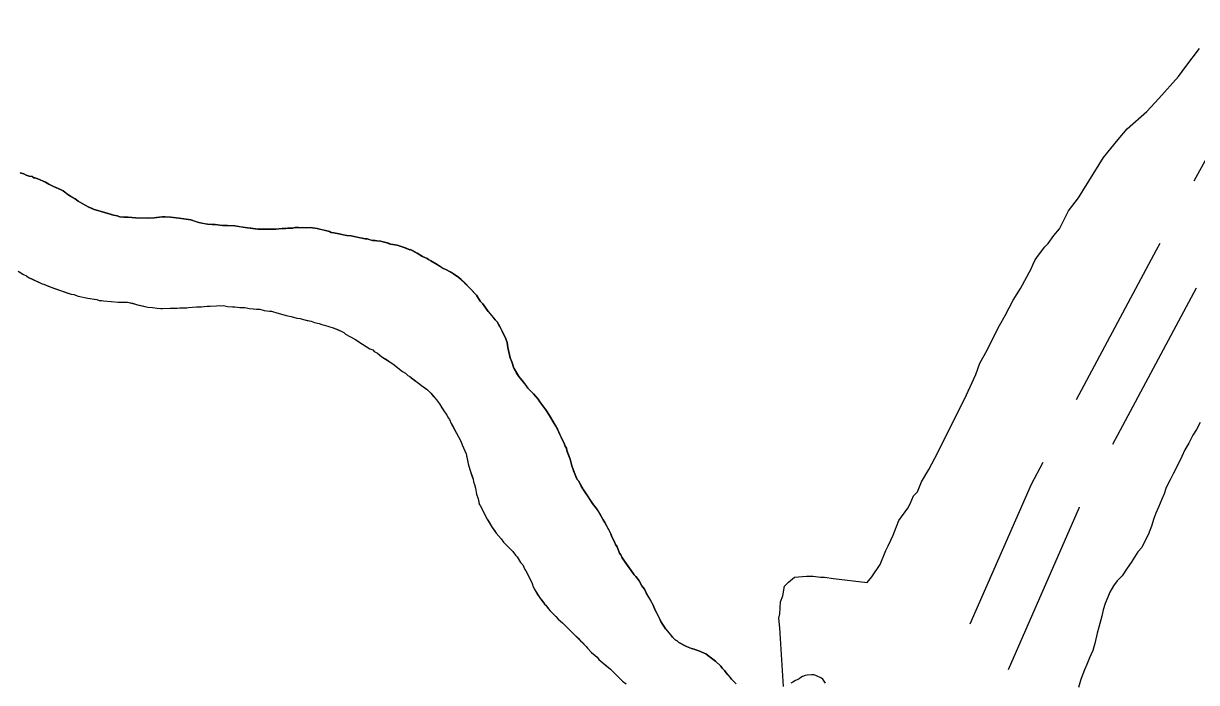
# Model space of a CAD drawing. Extents: x 3172231 to 3210228, y 940198 to 965780.
# Drawn here: x 3177784 to 3178446, y 959812 to 960183 of the extents above; entities that cross this region are included whole.
import ezdxf

# ---------------------------------------------------------------- set-up
doc = ezdxf.new("R2010")
doc.units = 0
for name, color, linetype in [('V-ROAD-CNTR', 7, 'Continuous'), ('V-SITE-VEGE', 7, 'Continuous'), ('V-TOPO-SHOR', 7, 'Continuous')]:
    doc.layers.add(name, color=color, linetype=linetype)

msp = doc.modelspace()

# ---------------------------------------------------------------- linework, layer by layer
at = {"layer": 'V-ROAD-CNTR'}
msp.add_line((3178445.701, 960034.171), (3178398.581, 959945.968), dxfattribs=at)
for points in [[(3178489.959, 960183.422), (3178475.714, 960151.591), (3178444.429, 960094.473)], [(3178425.214, 960059.391), (3178423.093, 960055.52), (3178378.053, 959971.21)], [(3178359.206, 959935.929), (3178352.599, 959923.562), (3178318.118, 959844.8)], [(3178379.733, 959910.687), (3178379.611, 959910.458), (3178339.611, 959819.09)]]:
    msp.add_lwpolyline(points, dxfattribs=at)
at = {"layer": 'V-SITE-VEGE'}
for p, q in [((3177781.505, 960043.808), (3177784.417, 960041.899)), ((3177784.417, 960041.899), (3177786.08, 960041.049)), ((3177786.08, 960041.049), (3177787.329, 960040.202)), ((3177787.329, 960040.202), (3177795.034, 960036.577)), ((3177795.034, 960036.577), (3177795.87, 960036.36)), ((3177795.87, 960036.36), (3177799.411, 960034.865)), ((3177799.411, 960034.865), (3177805.874, 960032.714)), ((3177805.874, 960032.714), (3177811.295, 960030.785)), ((3177811.295, 960030.785), (3177812.757, 960030.562)), ((3177812.757, 960030.562), (3177815.26, 960029.704)), ((3177815.26, 960029.704), (3177820.687, 960028.608)), ((3177820.687, 960028.608), (3177825.699, 960027.727)), ((3177825.699, 960027.727), (3177827.159, 960027.295)), ((3177827.159, 960027.295), (3177828.414, 960027.285)), ((3177828.414, 960027.285), (3177829.459, 960027.066)), ((3177829.459, 960027.066), (3177833.846, 960026.609)), ((3177833.846, 960026.609), (3177837.817, 960026.363)), ((3177837.817, 960026.363), (3177843.045, 960026.316)), ((3177843.045, 960026.316), (3177847.637, 960025.231)), ((3177847.637, 960025.231), (3177848.677, 960024.803)), ((3177848.677, 960024.803), (3177854.522, 960023.494)), ((3177854.522, 960023.494), (3177857.24, 960023.261)), ((3177857.24, 960023.261), (3177859.745, 960022.818)), ((3177859.745, 960022.818), (3177862.882, 960022.792)), ((3177862.882, 960022.792), (3177867.066, 960022.964)), ((3177867.066, 960022.964), (3177871.039, 960022.929)), ((3177871.039, 960022.929), (3177872.504, 960023.123)), ((3177872.504, 960023.123), (3177876.479, 960023.086)), ((3177876.479, 960023.086), (3177877.527, 960023.289)), ((3177877.527, 960023.289), (3177881.922, 960023.666)), ((3177881.922, 960023.666), (3177884.849, 960023.641)), ((3177884.849, 960023.641), (3177887.991, 960024.031)), ((3177887.991, 960024.031), (3177889.664, 960024.016)), ((3177889.664, 960024.016), (3177893.221, 960024.194)), ((3177893.221, 960024.194), (3177894.686, 960024.389)), ((3177894.686, 960024.389), (3177896.148, 960024.168)), ((3177896.148, 960024.168), (3177897.199, 960024.366)), ((3177897.199, 960024.366), (3177899.494, 960023.928)), ((3177899.494, 960023.928), (3177902.21, 960023.695)), ((3177902.21, 960023.695), (3177903.672, 960023.682)), ((3177903.672, 960023.682), (3177906.388, 960023.236)), ((3177906.388, 960023.236), (3177909.317, 960023.213)), ((3177909.317, 960023.213), (3177911.821, 960022.771)), ((3177911.821, 960022.771), (3177915.79, 960022.318)), ((3177915.79, 960022.318), (3177917.672, 960022.3)), ((3177917.672, 960022.3), (3177920.177, 960021.653)), ((3177920.177, 960021.653), (3177923.102, 960021.206)), ((3177923.102, 960021.206), (3177924.355, 960021.196)), ((3177924.355, 960021.196), (3177925.397, 960020.768)), ((3177925.397, 960020.768), (3177926.651, 960020.549)), ((3177926.651, 960020.549), (3177932.492, 960018.823)), ((3177932.492, 960018.823), (3177935.414, 960018.169)), ((3177935.414, 960018.169), (3177938.544, 960017.305)), ((3177938.544, 960017.305), (3177940.424, 960017.078)), ((3177940.424, 960017.078), (3177942.3, 960016.435)), ((3177942.3, 960016.435), (3177946.684, 960015.558)), ((3177946.684, 960015.558), (3177948.56, 960014.915)), ((3177948.56, 960014.915), (3177951.063, 960014.264)), ((3177951.063, 960014.264), (3177952.732, 960013.623)), ((3177952.732, 960013.623), (3177954.194, 960013.399)), ((3177954.194, 960013.399), (3177958.991, 960011.892)), ((3177958.991, 960011.892), (3177963.574, 960009.969)), ((3177963.574, 960009.969), (3177965.03, 960009.119)), ((3177965.03, 960009.119), (3177966.069, 960008.273)), ((3177966.069, 960008.273), (3177971.273, 960005.508)), ((3177971.273, 960005.508), (3177975.639, 960002.543)), ((3177975.639, 960002.543), (3177979.798, 959999.993)), ((3177979.798, 959999.993), (3177981.466, 959999.352)), ((3177981.466, 959999.352), (3177982.084, 959998.508)), ((3177982.084, 959998.508), (3177983.958, 959997.448)), ((3177983.958, 959997.448), (3177986.448, 959995.543)), ((3177986.448, 959995.543), (3177992.689, 959991.512)), ((3177992.689, 959991.512), (3177998.089, 959987.281)), ((3177998.089, 959987.281), (3177999.752, 959986.22)), ((3177999.752, 959986.22), (3178001.204, 959984.953)), ((3178001.204, 959984.953), (3178002.245, 959984.316)), ((3178002.245, 959984.316), (3178008.892, 959979.237)), ((3178008.892, 959979.237), (3178012.218, 959976.906)), ((3178012.218, 959976.906), (3178014.082, 959975.008)), ((3178014.082, 959975.008), (3178016.361, 959972.269)), ((3178016.361, 959972.269), (3178017.396, 959971.215)), ((3178017.396, 959971.215), (3178019.048, 959968.898)), ((3178019.048, 959968.898), (3178021.109, 959965.536)), ((3178021.109, 959965.536), (3178023.173, 959962.586)), ((3178023.173, 959962.586), (3178023.992, 959960.905)), ((3178023.992, 959960.905), (3178024.615, 959960.063)), ((3178024.615, 959960.063), (3178025.643, 959957.964)), ((3178025.643, 959957.964), (3178029.757, 959950.399)), ((3178029.757, 959950.399), (3178030.988, 959947.878)), ((3178030.988, 959947.878), (3178031.805, 959945.779)), ((3178031.805, 959945.779), (3178032.629, 959944.097)), ((3178032.629, 959944.097), (3178034.062, 959940.738)), ((3178034.062, 959940.738), (3178035.264, 959935.082)), ((3178035.264, 959935.082), (3178036.075, 959931.936)), ((3178036.075, 959931.936), (3178037.908, 959926.482)), ((3178037.908, 959926.482), (3178038.105, 959925.016)), ((3178038.105, 959925.016), (3178038.719, 959923.545)), ((3178038.719, 959923.545), (3178039.328, 959921.45)), ((3178039.328, 959921.45), (3178039.926, 959918.098)), ((3178039.926, 959918.098), (3178040.737, 959915.372)), ((3178040.737, 959915.372), (3178041.339, 959912.439)), ((3178041.339, 959912.439), (3178041.957, 959911.597)), ((3178041.957, 959911.597), (3178045.865, 959904.032)), ((3178045.865, 959904.032), (3178048.748, 959899.197)), ((3178048.748, 959899.197), (3178051.022, 959896.039)), ((3178051.022, 959896.039), (3178053.711, 959892.879)), ((3178053.711, 959892.879), (3178055.159, 959890.984)), ((3178055.159, 959890.984), (3178060.34, 959885.709)), ((3178060.34, 959885.709), (3178061.784, 959883.603)), ((3178061.784, 959883.603), (3178062.822, 959882.757)), ((3178062.822, 959882.757), (3178064.678, 959879.604)), ((3178064.678, 959879.604), (3178065.919, 959878.129)), ((3178065.919, 959878.129), (3178067.152, 959875.608)), ((3178067.152, 959875.608), (3178067.772, 959874.764)), ((3178067.772, 959874.764), (3178071.262, 959867.623)), ((3178071.262, 959867.623), (3178071.872, 959865.737)), ((3178071.872, 959865.737), (3178072.694, 959864.053)), ((3178072.694, 959864.053), (3178075.585, 959859.638)), ((3178075.585, 959859.638), (3178078.27, 959856.058)), ((3178078.27, 959856.058), (3178078.891, 959855.425)), ((3178078.891, 959855.425), (3178081.164, 959852.476)), ((3178081.164, 959852.476), (3178083.653, 959849.944)), ((3178083.653, 959849.944), (3178084.691, 959849.099)), ((3178084.691, 959849.099), (3178085.93, 959847.622)), ((3178085.93, 959847.622), (3178088.422, 959845.511)), ((3178088.422, 959845.511), (3178092.154, 959841.711)), ((3178092.154, 959841.711), (3178094.642, 959839.389)), ((3178094.642, 959839.389), (3178101.689, 959832.215)), ((3178101.689, 959832.215), (3178102.517, 959831.164)), ((3178102.517, 959831.164), (3178104.796, 959828.842)), ((3178104.796, 959828.842), (3178106.873, 959827.148)), ((3178106.873, 959827.148), (3178107.907, 959826.095)), ((3178107.907, 959826.095), (3178108.943, 959824.83)), ((3178108.943, 959824.83), (3178115.376, 959819.333)), ((3178115.376, 959819.333), (3178117.866, 959817.011)), ((3178117.866, 959817.011), (3178122.218, 959812.581)), ((3178122.218, 959812.581), (3178124.295, 959811.098))]:
    msp.add_line(p, q, dxfattribs=at)
for points in [[(3178236.147, 959871.334), (3178241.217, 959870.429), (3178260.121, 959868.186), (3178262.875, 959871.424), (3178267.463, 959878.35), (3178270.662, 959886.196), (3178272.036, 959888.965), (3178273.408, 959892.197), (3178274.78, 959894.966), (3178277.979, 959903.272), (3178283.025, 959910.203), (3178284.402, 959912.511), (3178286.228, 959917.125), (3178288.526, 959919.437), (3178290.812, 959924.977), (3178294.937, 959931.901), (3178299.975, 959941.597), (3178309.131, 959960.061), (3178315.085, 959971.604), (3178321.491, 959985.45), (3178323.774, 959991.91), (3178327.897, 959999.299), (3178330.185, 960004.376), (3178334.766, 960013.148), (3178337.971, 960018.687), (3178342.553, 960027.459), (3178346.679, 960033.924), (3178352.633, 960045.008), (3178353.546, 960047.312), (3178354.92, 960050.083), (3178356.755, 960052.854), (3178360.427, 960057.474), (3178362.265, 960059.324), (3178365.476, 960063.944), (3178368.691, 960067.639), (3178373.725, 960077.797), (3178379.23, 960085.19), (3178393.443, 960107.818), (3178401.705, 960117.985), (3178406.755, 960123.993), (3178417.784, 960133.707), (3178424.673, 960141.105), (3178435.691, 960153.585), (3178439.822, 960159.131), (3178447.623, 960169.293)], [(3177782.629, 960099.219), (3177784.712, 960098.576), (3177785.963, 960097.937), (3177787.631, 960097.294), (3177789.302, 960097.07), (3177790.342, 960096.434), (3177790.76, 960096.429), (3177792.429, 960095.786), (3177796.804, 960093.865), (3177798.675, 960092.802), (3177801.385, 960091.524), (3177805.757, 960089.603), (3177806.798, 960088.967), (3177809.915, 960086.638), (3177813.659, 960084.512), (3177815.322, 960083.242), (3177819.274, 960080.908), (3177821.357, 960079.843), (3177824.271, 960078.561), (3177826.358, 960077.916), (3177828.236, 960077.479), (3177835.12, 960075.327), (3177837.206, 960074.891), (3177838.667, 960074.458), (3177840.965, 960074.229), (3177843.473, 960074.207), (3177847.653, 960073.752), (3177855.182, 960073.682), (3177858.11, 960073.867), (3177862.718, 960074.452), (3177864.392, 960074.438), (3177867.318, 960074.202), (3177872.123, 960073.74), (3177878.805, 960072.636), (3177883.393, 960071.13), (3177888.196, 960070.25), (3177890.911, 960070.016), (3177892.584, 960070.002), (3177896.555, 960069.547), (3177899.482, 960069.523), (3177903.662, 960069.275), (3177910.767, 960068.165), (3177916.614, 960067.485), (3177926.653, 960067.397), (3177930.21, 960067.782), (3177932.303, 960067.764), (3177933.559, 960067.96), (3177936.07, 960067.94), (3177937.536, 960068.343), (3177939.418, 960068.325), (3177940.671, 960068.108), (3177941.929, 960068.304), (3177944.02, 960068.286), (3177946.113, 960068.476), (3177950.08, 960067.813), (3177954.672, 960066.725), (3177956.965, 960066.078), (3177958.008, 960065.65), (3177959.47, 960065.429), (3177966.775, 960063.899), (3177969.284, 960063.668), (3177977.007, 960061.925), (3177978.262, 960061.917), (3177981.183, 960061.048), (3177982.645, 960061.038), (3177983.69, 960060.821), (3177985.779, 960060.591), (3177988.701, 960059.938), (3177991.413, 960059.078), (3177995.171, 960058.417), (3177996.213, 960057.988), (3177998.507, 960057.341), (3178002.259, 960055.842), (3178002.47, 960056.049), (3178006.425, 960053.921), (3178009.335, 960052.012), (3178012.044, 960050.945), (3178012.876, 960050.311), (3178014.125, 960049.672), (3178017.662, 960047.548), (3178021.195, 960045.213), (3178022.864, 960044.574), (3178026.816, 960042.237), (3178029.934, 960040.118), (3178032.84, 960037.582), (3178039.885, 960030.199), (3178040.503, 960029.357), (3178041.947, 960026.834), (3178043.395, 960025.358), (3178046.494, 960020.938), (3178050.426, 960016.301)], [(3178050.426, 960016.301), (3178051.462, 960015.247), (3178053.111, 960012.513), (3178056.396, 960005.582), (3178057.213, 960003.483), (3178057.606, 960000.761), (3178058.808, 959994.894), (3178059.832, 959992.584), (3178060.846, 959989.02), (3178063.734, 959984.394), (3178066.425, 959981.231), (3178068.905, 959977.863), (3178072.014, 959974.698), (3178074.703, 959971.536), (3178075.526, 959970.066), (3178079.045, 959965.642), (3178081.107, 959962.486), (3178085.637, 959954.708), (3178086.866, 959951.769), (3178089.534, 959946.307), (3178089.942, 959945.049), (3178090.56, 959943.997), (3178090.757, 959942.739), (3178092.594, 959937.703), (3178093.608, 959933.931), (3178094.22, 959932.46), (3178095.24, 959929.524), (3178096.678, 959926.374), (3178097.296, 959925.532), (3178100.18, 959920.488), (3178101.007, 959919.433), (3178105.339, 959912.701), (3178107.407, 959910.174), (3178109.676, 959906.598), (3178110.293, 959905.339), (3178111.321, 959903.655), (3178112.142, 959901.976), (3178115.642, 959895.668), (3178116.255, 959893.991), (3178117.694, 959891.259), (3178118.307, 959889.579), (3178119.132, 959888.318), (3178120.564, 959884.752), (3178121.184, 959883.906), (3178121.799, 959882.438), (3178123.244, 959880.335), (3178127.17, 959875.069), (3178128.821, 959872.544), (3178129.651, 959871.7), (3178130.478, 959870.648), (3178131.508, 959869.175), (3178133.159, 959866.439), (3178134.605, 959864.547), (3178135.633, 959862.443), (3178139.545, 959855.509), (3178140.564, 959852.57), (3178141.388, 959851.308), (3178143.854, 959846.268), (3178144.677, 959844.796), (3178145.916, 959843.112), (3178146.534, 959842.062), (3178150.466, 959837.427), (3178151.916, 959835.946), (3178152.957, 959835.311), (3178153.995, 959834.466), (3178157.95, 959832.338), (3178161.075, 959831.056), (3178162.535, 959830.624), (3178163.578, 959830.196), (3178165.247, 959829.763), (3178169.206, 959828.053), (3178170.867, 959826.786), (3178174.604, 959823.822), (3178177.717, 959821.076), (3178178.336, 959820.025), (3178179.786, 959818.551), (3178180.613, 959817.285), (3178181.647, 959816.23), (3178183.716, 959813.703), (3178186.202, 959811.172)], [(3178212.959, 959809.677), (3178210.893, 959842.676), (3178210.414, 959848.206), (3178210.866, 959850.512), (3178211.304, 959857.426), (3178212.677, 959860.658), (3178213.58, 959866.189), (3178215.878, 959868.501), (3178219.095, 959871.278), (3178226.005, 959871.762), (3178229.691, 959871.774), (3178233.843, 959871.328), (3178236.147, 959871.334)]]:
    msp.add_lwpolyline(points, dxfattribs=at)
at = {"layer": 'V-TOPO-SHOR'}
for points in [[(3177796.804, 960093.865), (3177792.429, 960095.786), (3177790.76, 960096.429), (3177790.342, 960096.434), (3177789.302, 960097.07), (3177787.631, 960097.294), (3177785.963, 960097.937), (3177784.714, 960098.576), (3177782.629, 960099.221)], [(3178019.947, 960046.065), (3178017.662, 960047.548), (3178014.125, 960049.672), (3178012.876, 960050.311), (3178012.044, 960050.945), (3178009.335, 960052.014), (3178006.425, 960053.923), (3178003.719, 960055.412), (3178002.47, 960056.049), (3178002.259, 960055.842), (3178000.174, 960056.698), (3177998.507, 960057.341), (3177996.213, 960057.988), (3177995.171, 960058.417), (3177992.875, 960058.855), (3177991.413, 960059.078), (3177990.161, 960059.506), (3177988.701, 960059.938), (3177985.779, 960060.591), (3177983.69, 960060.821), (3177982.645, 960061.038), (3177981.183, 960061.05), (3177979.723, 960061.482), (3177978.262, 960061.914), (3177977.007, 960061.925), (3177975.338, 960062.359), (3177973.251, 960062.795), (3177969.284, 960063.668), (3177966.775, 960063.899), (3177964.688, 960064.335), (3177962.393, 960064.776), (3177959.47, 960065.429), (3177958.008, 960065.65), (3177956.965, 960066.078), (3177954.672, 960066.725), (3177952.794, 960067.161), (3177950.08, 960067.813), (3177946.113, 960068.476), (3177944.02, 960068.286), (3177941.929, 960068.304), (3177940.671, 960068.108), (3177939.418, 960068.327), (3177937.536, 960068.343), (3177936.07, 960067.94), (3177933.559, 960067.96), (3177932.303, 960067.764), (3177930.21, 960067.782), (3177926.653, 960067.397), (3177923.515, 960067.424), (3177922.471, 960067.434), (3177921.424, 960067.442), (3177919.751, 960067.458), (3177916.614, 960067.485), (3177912.645, 960067.94), (3177910.764, 960068.165), (3177908.049, 960068.607), (3177906.587, 960068.831), (3177903.662, 960069.275), (3177899.482, 960069.523), (3177896.555, 960069.547), (3177895.093, 960069.771), (3177892.584, 960070.002), (3177890.911, 960070.016), (3177888.196, 960070.25), (3177885.691, 960070.69), (3177883.393, 960071.13), (3177881.933, 960071.561), (3177878.805, 960072.636), (3177872.123, 960073.74), (3177867.316, 960074.202), (3177864.392, 960074.438), (3177862.718, 960074.452), (3177859.368, 960074.063), (3177858.11, 960073.867), (3177855.182, 960073.682), (3177853.509, 960073.699), (3177850.582, 960073.723), (3177847.653, 960073.752), (3177843.473, 960074.207), (3177840.965, 960074.229), (3177838.667, 960074.458), (3177837.206, 960074.891), (3177835.12, 960075.327), (3177831.572, 960076.404), (3177828.236, 960077.479), (3177826.358, 960077.916), (3177824.271, 960078.561), (3177822.813, 960079.202), (3177821.357, 960079.843), (3177819.274, 960080.908), (3177815.322, 960083.242), (3177813.659, 960084.512), (3177810.953, 960086.001), (3177809.915, 960086.638), (3177809.083, 960087.273), (3177806.798, 960088.967), (3177805.757, 960089.603), (3177803.257, 960090.67), (3177801.383, 960091.524), (3177798.675, 960092.802), (3177796.804, 960093.865)], [(3178143.854, 959846.268), (3178143.237, 959847.528), (3178142.621, 959848.787), (3178141.388, 959851.308), (3178140.562, 959852.57), (3178140.155, 959853.621), (3178139.545, 959855.509), (3178138.719, 959856.979), (3178138.103, 959858.032), (3178135.633, 959862.445), (3178134.605, 959864.547), (3178133.159, 959866.441), (3178131.508, 959869.175), (3178130.478, 959870.648), (3178129.651, 959871.7), (3178128.821, 959872.544), (3178127.17, 959875.069), (3178125.102, 959877.807), (3178123.244, 959880.335), (3178122.417, 959881.596), (3178121.799, 959882.438), (3178121.184, 959883.906), (3178120.564, 959884.75), (3178119.132, 959888.318), (3178118.307, 959889.579), (3178117.694, 959891.259), (3178116.255, 959893.991), (3178115.642, 959895.668), (3178114.409, 959897.98), (3178112.144, 959901.976), (3178111.321, 959903.655), (3178110.293, 959905.339), (3178109.676, 959906.598), (3178108.026, 959909.123), (3178107.407, 959910.174), (3178105.339, 959912.701), (3178103.07, 959916.277), (3178101.007, 959919.433), (3178100.18, 959920.488), (3178098.943, 959922.589), (3178098.12, 959924.06), (3178097.296, 959925.532), (3178096.678, 959926.374), (3178095.855, 959928.053), (3178095.24, 959929.524), (3178094.833, 959930.572), (3178094.222, 959932.46), (3178093.608, 959933.931), (3178092.594, 959937.703), (3178091.165, 959941.482), (3178090.757, 959942.739), (3178090.56, 959943.997), (3178089.942, 959945.047), (3178089.534, 959946.307), (3178087.687, 959950.088), (3178086.866, 959951.769), (3178085.637, 959954.708), (3178084.607, 959956.389), (3178083.165, 959958.912), (3178081.107, 959962.486), (3178079.042, 959965.642), (3178077.801, 959967.117), (3178075.526, 959970.066), (3178074.703, 959971.536), (3178072.014, 959974.698), (3178070.769, 959975.964), (3178068.905, 959977.863), (3178067.871, 959979.335), (3178066.425, 959981.231), (3178063.734, 959984.394), (3178062.497, 959986.286), (3178061.878, 959987.337), (3178060.846, 959989.02), (3178059.832, 959992.584), (3178058.808, 959994.894), (3178057.606, 960000.761), (3178057.407, 960002.017), (3178057.213, 960003.483), (3178056.396, 960005.582), (3178054.344, 960009.992), (3178053.111, 960012.513), (3178052.492, 960013.563), (3178051.462, 960015.247), (3178050.426, 960016.301), (3178049.392, 960017.565), (3178046.494, 960020.938), (3178045.873, 960021.78), (3178043.395, 960025.358), (3178041.945, 960026.834), (3178040.503, 960029.357), (3178039.885, 960030.199), (3178035.533, 960034.84), (3178033.876, 960036.527), (3178032.84, 960037.582), (3178031.179, 960039.061), (3178029.934, 960040.118), (3178026.816, 960042.237), (3178024.943, 960043.3), (3178022.864, 960044.574), (3178021.195, 960045.215), (3178019.947, 960046.065)], [(3177784.415, 960041.899), (3177786.08, 960041.049), (3177787.329, 960040.202), (3177788.788, 960039.561), (3177795.034, 960036.577), (3177795.87, 960036.36), (3177798.368, 960035.293), (3177799.411, 960034.865), (3177801.913, 960034.004), (3177805.874, 960032.714), (3177809.419, 960031.428), (3177811.295, 960030.785), (3177812.757, 960030.562), (3177815.26, 960029.704), (3177820.687, 960028.608), (3177824.236, 960027.948), (3177825.699, 960027.727), (3177827.159, 960027.295), (3177828.414, 960027.285), (3177829.459, 960027.066), (3177833.846, 960026.609), (3177837.817, 960026.363), (3177838.446, 960026.357), (3177839.908, 960026.345), (3177841.163, 960026.333), (3177843.045, 960026.316), (3177845.968, 960025.663), (3177847.637, 960025.231), (3177848.679, 960024.803), (3177849.933, 960024.581), (3177851.602, 960024.147), (3177854.522, 960023.494), (3177857.24, 960023.261), (3177858.493, 960023.041), (3177859.745, 960022.82), (3177861.838, 960022.802), (3177862.882, 960022.792), (3177867.066, 960022.964), (3177871.039, 960022.929), (3177872.506, 960023.123), (3177875.015, 960023.103), (3177876.479, 960023.089), (3177877.527, 960023.289), (3177881.922, 960023.666), (3177884.849, 960023.641), (3177886.107, 960023.838), (3177887.991, 960024.031), (3177889.664, 960024.016), (3177893.221, 960024.194), (3177894.686, 960024.389), (3177896.148, 960024.168), (3177897.196, 960024.366), (3177899.492, 960023.928), (3177902.21, 960023.695), (3177903.672, 960023.682), (3177905.135, 960023.459), (3177906.388, 960023.238), (3177907.852, 960023.226), (3177909.317, 960023.213), (3177911.821, 960022.771), (3177914.119, 960022.542), (3177915.79, 960022.318), (3177917.672, 960022.3), (3177920.177, 960021.653), (3177921.639, 960021.43), (3177923.102, 960021.206), (3177924.355, 960021.196), (3177925.397, 960020.768)], [(3177925.397, 960020.768), (3177926.651, 960020.549), (3177932.492, 960018.823), (3177935.414, 960018.169), (3177938.544, 960017.305), (3177940.424, 960017.078), (3177942.3, 960016.435), (3177944.386, 960015.996), (3177946.684, 960015.558), (3177948.56, 960014.915), (3177951.063, 960014.264), (3177952.732, 960013.623), (3177954.194, 960013.399), (3177958.991, 960011.892), (3177961.074, 960011.036), (3177963.158, 960010.182), (3177963.574, 960009.969), (3177965.03, 960009.119), (3177966.069, 960008.273), (3177971.273, 960005.508), (3177975.639, 960002.541), (3177977.718, 960001.267), (3177979.798, 959999.993), (3177981.466, 959999.35), (3177982.084, 959998.508), (3177983.958, 959997.448), (3177986.45, 959995.543), (3177988.531, 959994.269), (3177990.403, 959992.997), (3177992.689, 959991.512), (3177998.089, 959987.281), (3177999.752, 959986.22), (3178001.204, 959984.953), (3178002.245, 959984.316), (3178003.076, 959983.681), (3178006.4, 959981.141), (3178008.892, 959979.237), (3178010.762, 959977.967), (3178012.218, 959976.906), (3178014.082, 959975.008), (3178015.323, 959973.533), (3178016.359, 959972.269), (3178017.396, 959971.215), (3178019.048, 959968.898), (3178020.283, 959966.795), (3178021.109, 959965.534), (3178023.173, 959962.586), (3178023.994, 959960.905), (3178024.615, 959960.063), (3178025.643, 959957.964), (3178026.876, 959955.652), (3178029.757, 959950.399), (3178030.988, 959947.878), (3178031.807, 959945.779), (3178032.629, 959944.097), (3178034.062, 959940.738), (3178034.462, 959938.643), (3178034.867, 959937.177), (3178035.266, 959935.082), (3178036.075, 959931.936), (3178037.298, 959928.371), (3178037.908, 959926.482), (3178038.105, 959925.016), (3178038.719, 959923.548), (3178039.328, 959921.45), (3178039.926, 959918.098), (3178040.737, 959915.372), (3178041.14, 959913.697), (3178041.339, 959912.439), (3178041.957, 959911.597), (3178043.19, 959909.076), (3178044.837, 959906.133), (3178045.865, 959904.032), (3178046.688, 959902.771), (3178047.718, 959900.878), (3178048.748, 959899.197), (3178049.369, 959898.353), (3178049.988, 959897.511), (3178051.022, 959896.039), (3178053.711, 959892.879), (3178055.159, 959890.982), (3178056.609, 959889.506), (3178057.438, 959888.662), (3178058.474, 959887.607), (3178060.34, 959885.709), (3178061.784, 959883.603), (3178062.822, 959882.757), (3178063.441, 959881.707), (3178064.678, 959879.604), (3178065.919, 959878.129), (3178067.152, 959875.608), (3178067.77, 959874.764), (3178070.234, 959869.724), (3178071.262, 959867.623), (3178071.872, 959865.737), (3178072.694, 959864.055), (3178073.519, 959862.794), (3178074.344, 959861.53), (3178075.583, 959859.638), (3178077.236, 959857.53), (3178078.27, 959856.267)], [(3178447.996, 959958.396), (3178445.87, 959954.442), (3178443.75, 959951.322), (3178441.618, 959946.741), (3178439.284, 959942.997), (3178437.578, 959939.247), (3178434.594, 959933.001), (3178432.679, 959929.462), (3178430.977, 959926.13), (3178428.845, 959921.758), (3178427.559, 959918.215), (3178426.279, 959915.298), (3178424.354, 959910.715), (3178422.861, 959907.381), (3178421.788, 959904.253), (3178420.493, 959900.082), (3178418.566, 959895.08), (3178416.436, 959890.708), (3178414.947, 959888.002), (3178412.836, 959885.51), (3178410.925, 959882.6), (3178409.016, 959879.481), (3178406.688, 959876.364), (3178403.929, 959871.997), (3178401.185, 959869.093), (3178399.069, 959866.394)], [(3178399.069, 959866.394), (3178396.945, 959862.857), (3178395.874, 959859.939), (3178394.377, 959856.396), (3178393.302, 959852.851), (3178392.434, 959849.303), (3178390.703, 959843.045), (3178389.837, 959839.706), (3178388.53, 959833.861), (3178387.449, 959829.897), (3178385.53, 959825.733), (3178384.031, 959821.981), (3178382.751, 959819.065), (3178380.823, 959814.061), (3178380.395, 959813.019), (3178379.314, 959809.056)], [(3178078.27, 959856.267), (3178078.27, 959856.058), (3178078.891, 959855.425), (3178079.718, 959854.372), (3178081.164, 959852.476), (3178082.823, 959850.788), (3178083.653, 959849.944), (3178084.691, 959849.099), (3178085.932, 959847.622), (3178088.422, 959845.511), (3178089.668, 959844.245), (3178091.118, 959842.766), (3178092.154, 959841.711), (3178094.642, 959839.389), (3178097.128, 959836.858), (3178098.58, 959835.379), (3178099.617, 959834.324), (3178101.689, 959832.215), (3178102.517, 959831.162), (3178104.796, 959828.842), (3178106.873, 959827.148), (3178107.907, 959826.093), (3178108.943, 959824.83), (3178112.472, 959821.87), (3178115.376, 959819.333), (3178117.866, 959817.011), (3178119.73, 959815.112), (3178122.218, 959812.581), (3178124.295, 959811.098)], [(3178186.202, 959811.172), (3178184.545, 959812.859), (3178183.716, 959813.703), (3178183.095, 959814.545), (3178181.647, 959816.23), (3178180.611, 959817.285), (3178179.786, 959818.549), (3178178.336, 959820.025), (3178177.717, 959821.076), (3178174.604, 959823.822), (3178170.867, 959826.786), (3178169.206, 959828.053), (3178168.163, 959828.481), (3178165.247, 959829.763), (3178163.578, 959830.196), (3178162.535, 959830.624), (3178161.075, 959831.056), (3178160.033, 959831.484), (3178157.95, 959832.338), (3178153.995, 959834.466), (3178152.957, 959835.311), (3178151.916, 959835.946), (3178150.466, 959837.425), (3178149.639, 959838.478), (3178146.534, 959842.062), (3178145.916, 959843.112), (3178144.677, 959844.796), (3178143.854, 959846.268)], [(3178236.609, 959811.555), (3178235.166, 959813.66), (3178234.334, 959814.295), (3178231.211, 959815.788), (3178230.169, 959816.214), (3178228.913, 959816.226), (3178226.402, 959816.04), (3178225.147, 959815.841), (3178223.676, 959815.227), (3178222.835, 959814.606), (3178221.784, 959813.99), (3178220.731, 959813.371), (3178219.683, 959812.962), (3178218.21, 959812.138), (3178217.16, 959811.522)]]:
    msp.add_lwpolyline(points, dxfattribs=at)

doc.saveas('drawing.dxf')
